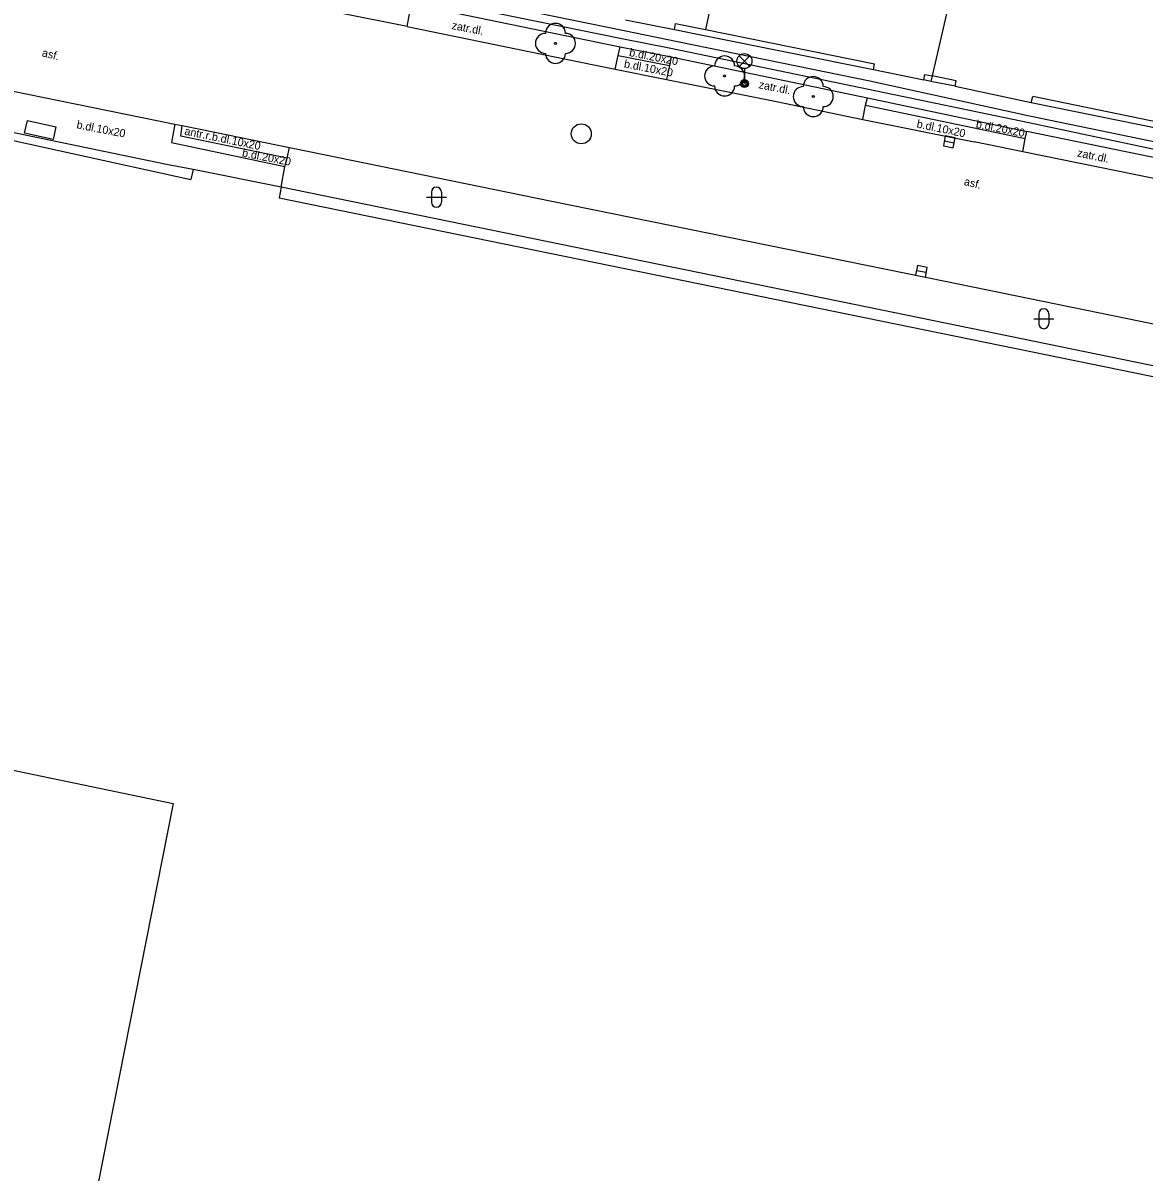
# Model space of a CAD drawing. Extents: x -595546 to -593986, y -1160845 to -1159202.
# Drawn here: x -595490.5 to -595434.5, y -1159560.6 to -1159503.2 of the extents above; entities that cross this region are included whole.
import ezdxf

# ---------------------------------------------------------------- set-up
doc = ezdxf.new("R2010")
doc.units = 0
for name, color, linetype in [('Level 22', 7, 'Continuous'), ('Level 27', 7, 'Continuous'), ('Level 33', 7, 'Continuous'), ('Level 36', 7, 'Continuous'), ('neurcene site - povrch.  znaky - skut. stav', 7, 'Continuous'), ('TM - budovy zdene_ betonove - VP', 7, 'Continuous'), ('TM - chodniky - VP', 7, 'Continuous'), ('TM - komunikace - VP', 7, 'Continuous'), ('TM - plot drateny_ kovovy - VP', 7, 'Continuous'), ('TM - plot zdeny_ ohradni zed - VP', 7, 'Continuous'), ('TM - podezdivka plotu - VP', 7, 'Continuous'), ('TM - popis povrchu', 7, 'Continuous'), ('TM - rozhrani mezi zpev. plochami mezi sebou - VP', 7, 'Continuous'), ('TM - rozhrani ploch obecne - VP', 7, 'Continuous'), ('TM - vjezd na pozemek', 7, 'Continuous')]:
    doc.layers.add(name, color=color, linetype=linetype)

msp = doc.modelspace()

# ---------------------------------------------------------------- linework, layer by layer
at = {"layer": 'Level 22'}
for centre in [(-595463.88, -1159504.19), (-595455.43, -1159505.82), (-595451, -1159506.85)]:
    msp.add_circle(centre, 0.05, dxfattribs=at)
for centre, start, end in [((-595463.88, -1159503.69), 0, 180), ((-595464.38, -1159504.19), 90, 270), ((-595463.38, -1159504.19), 270, 90), ((-595463.88, -1159504.69), 180, 0), ((-595455.43, -1159505.32), 0, 180), ((-595455.93, -1159505.82), 90, 270), ((-595454.93, -1159505.82), 270, 90), ((-595455.43, -1159506.32), 180, 0), ((-595451.5, -1159506.85), 90, 270), ((-595451, -1159506.35), 0, 180), ((-595450.5, -1159506.85), 270, 90), ((-595451, -1159507.35), 180, 0)]:
    msp.add_arc(centre, 0.5, start, end, dxfattribs=at)
at = {"layer": 'Level 27'}
for p, q in [((-595444.455, -1159509.063), (-595443.965, -1159509.157)), ((-595445.845, -1159515.533), (-595445.355, -1159515.627))]:
    msp.add_line(p, q, dxfattribs=at)
for points in [[(-595444.503, -1159509.308), (-595444.012, -1159509.403), (-595443.917, -1159508.912), (-595444.408, -1159508.817)], [(-595445.893, -1159515.778), (-595445.402, -1159515.873), (-595445.307, -1159515.382), (-595445.798, -1159515.287)]]:
    msp.add_lwpolyline(points, close=True, dxfattribs=at)
msp.add_circle((-595462.59, -1159508.71), 0.5, dxfattribs=at)
at = {"layer": 'Level 33'}
for p, q in [((-595454.705, -1159505.34), (-595454.175, -1159504.81)), ((-595454.705, -1159504.81), (-595454.175, -1159505.34)), ((-595454.44, -1159505.45), (-595454.44, -1159506.2))]:
    msp.add_line(p, q, dxfattribs=at)
for centre, radius in [((-595454.44, -1159505.075), 0.375), ((-595454.44, -1159506.2), 0.2), ((-595454.44, -1159506.2), 0.145), ((-595454.44, -1159506.2), 0.0876)]:
    msp.add_circle(centre, radius, dxfattribs=at)
at = {"layer": 'Level 36'}
for p, q in [((-595470.326, -1159511.876), (-595469.326, -1159511.876)), ((-595470.076, -1159511.626), (-595470.076, -1159512.126)), ((-595469.576, -1159511.626), (-595469.576, -1159512.126)), ((-595439.736, -1159517.696), (-595439.736, -1159518.196)), ((-595439.236, -1159517.696), (-595439.236, -1159518.196)), ((-595439.986, -1159517.946), (-595438.986, -1159517.946))]:
    msp.add_line(p, q, dxfattribs=at)
for centre, start, end in [((-595469.826, -1159511.626), 0, 180), ((-595469.826, -1159512.126), 180, 0), ((-595439.486, -1159517.696), 0, 180), ((-595439.486, -1159518.196), 180, 0)]:
    msp.add_arc(centre, 0.25, start, end, dxfattribs=at)
at = {"layer": 'neurcene site - povrch.  znaky - skut. stav'}
for points in [[(-595490.4, -1159508.67), (-595490.26, -1159508.05)], [(-595490.26, -1159508.05), (-595488.84, -1159508.36)], [(-595488.98, -1159508.99), (-595490.4, -1159508.67)], [(-595488.84, -1159508.36), (-595488.98, -1159508.99)]]:
    msp.add_lwpolyline(points, dxfattribs=at)
at = {"layer": 'TM - budovy zdene_ betonove - VP'}
for points in [[(-595493.63, -1159539.95), (-595482.98, -1159542.17)], [(-595482.98, -1159542.17), (-595489.74, -1159576.39)]]:
    msp.add_lwpolyline(points, dxfattribs=at)
at = {"layer": 'TM - chodniky - VP'}
msp.add_lwpolyline([(-595477.58, -1159511.37), (-595477.4, -1159510.34), (-595477.29, -1159509.92), (-595477.16, -1159509.39)], dxfattribs=at)
at = {"layer": 'TM - komunikace - VP'}
for points in [[(-595471.29, -1159503.35), (-595477.73, -1159502.06), (-595478.72, -1159501.85), (-595489.59, -1159499.61)], [(-595471.29, -1159503.35), (-595471.16, -1159502.63), (-595471.07, -1159502.22)], [(-595471.07, -1159502.22), (-595460.65, -1159504.36)], [(-595460.89, -1159505.48), (-595460.75, -1159504.79), (-595460.65, -1159504.36)], [(-595458.1, -1159504.86), (-595458.19, -1159505.3), (-595458.34, -1159505.99)], [(-595458.1, -1159504.86), (-595448.3, -1159506.91)], [(-595494.97, -1159505.77), (-595492.02, -1159506.36), (-595491.42, -1159506.49), (-595491.05, -1159506.57), (-595482.89, -1159508.22), (-595482.53, -1159508.29), (-595481.54, -1159508.49), (-595477.16, -1159509.39), (-595476.19, -1159509.59), (-595464.06, -1159512.07), (-595454.23, -1159514.08), (-595444.42, -1159516.07), (-595434.65, -1159518.07), (-595424.78, -1159520.1), (-595414.98, -1159522.11), (-595405.18, -1159524.12), (-595395.48, -1159526.12), (-595385.67, -1159528.08), (-595375.94, -1159530.06)], [(-595460.89, -1159505.48), (-595458.34, -1159505.99)], [(-595448.52, -1159507.99), (-595448.39, -1159507.28), (-595448.3, -1159506.91)], [(-595448.52, -1159507.99), (-595442.96, -1159509.11)], [(-595440.54, -1159509.61), (-595440.41, -1159508.94), (-595440.33, -1159508.59)], [(-595432.87, -1159510.12), (-595440.33, -1159508.59)], [(-595440.54, -1159509.61), (-595442.96, -1159509.11)]]:
    msp.add_lwpolyline(points, dxfattribs=at)
at = {"layer": 'TM - plot drateny_ kovovy - VP'}
for points in [[(-595439.84, -1159483.14), (-595445.06, -1159505.81), (-595445.12, -1159506.09)], [(-595443.86, -1159506.06), (-595445.06, -1159505.81)], [(-595432.52, -1159508.4), (-595440.04, -1159506.85)], [(-595493.94, -1159508.39), (-595482.09, -1159510.99)], [(-595477.69, -1159511.91), (-595383.84, -1159531.09)]]:
    msp.add_lwpolyline(points, dxfattribs=at)
at = {"layer": 'TM - plot zdeny_ ohradni zed - VP'}
for points in [[(-595457.52, -1159501.49), (-595456.02, -1159501.78), (-595456.39, -1159503.5)], [(-595457.88, -1159503.2), (-595456.39, -1159503.5), (-595447.94, -1159505.22)], [(-595445.42, -1159505.74), (-595445.06, -1159505.81)]]:
    msp.add_lwpolyline(points, dxfattribs=at)
at = {"layer": 'TM - podezdivka plotu - VP'}
for points in [[(-595457.94, -1159503.5), (-595457.88, -1159503.2)], [(-595457.94, -1159503.5), (-595456.45, -1159503.8), (-595448, -1159505.5)], [(-595448, -1159505.5), (-595447.94, -1159505.22)], [(-595445.47, -1159506.02), (-595445.42, -1159505.74)], [(-595443.92, -1159506.33), (-595445.12, -1159506.09), (-595445.47, -1159506.02)], [(-595443.92, -1159506.33), (-595443.86, -1159506.06)], [(-595440.11, -1159507.14), (-595440.04, -1159506.85)], [(-595440.11, -1159507.14), (-595432.58, -1159508.68)], [(-595483.31, -1159510.24), (-595493.03, -1159508.22), (-595493.41, -1159508.14), (-595493.92, -1159508.03)], [(-595481.98, -1159510.49), (-595483.31, -1159510.24)], [(-595481.98, -1159510.49), (-595482.09, -1159510.99)], [(-595477.58, -1159511.37), (-595477.69, -1159511.91)], [(-595383.73, -1159530.54), (-595388.86, -1159529.49), (-595402.75, -1159526.67), (-595424.77, -1159522.2), (-595446.92, -1159517.66), (-595477.58, -1159511.37)]]:
    msp.add_lwpolyline(points, dxfattribs=at)
at = {"layer": 'TM - rozhrani mezi zpev. plochami mezi sebou - VP'}
for points in [[(-595370.32, -1159522.08), (-595380.93, -1159519.91), (-595394.76, -1159517.12), (-595403.17, -1159515.37), (-595410.86, -1159513.83), (-595413.8, -1159513.18), (-595420.86, -1159511.75), (-595432.71, -1159509.37), (-595440.2, -1159507.83), (-595448.17, -1159506.08), (-595457.78, -1159504.11), (-595460.45, -1159503.57), (-595470.9, -1159501.41), (-595477.35, -1159500.12), (-595489.59, -1159497.63)], [(-595370.36, -1159522.42), (-595380.99, -1159520.33), (-595394.84, -1159517.51), (-595403.36, -1159515.78), (-595410.97, -1159514.21), (-595413.92, -1159513.62), (-595420.93, -1159512.18), (-595432.79, -1159509.75), (-595440.24, -1159508.16), (-595448.24, -1159506.5), (-595458.11, -1159504.45), (-595460.57, -1159503.97), (-595470.97, -1159501.83), (-595477.44, -1159500.54), (-595489.28, -1159498.12)], [(-595460.65, -1159504.36), (-595458.1, -1159504.86)], [(-595460.75, -1159504.79), (-595458.19, -1159505.3)], [(-595448.3, -1159506.91), (-595440.33, -1159508.59)], [(-595448.39, -1159507.28), (-595440.41, -1159508.94)], [(-595482.89, -1159508.22), (-595483.06, -1159509.14)], [(-595477.29, -1159509.92), (-595482.6, -1159508.82), (-595482.53, -1159508.29)], [(-595483.06, -1159509.14), (-595477.4, -1159510.34)]]:
    msp.add_lwpolyline(points, dxfattribs=at)
at = {"layer": 'TM - rozhrani ploch obecne - VP'}
for points in [[(-595471.29, -1159503.35), (-595462.7, -1159505.11), (-595460.89, -1159505.48)], [(-595460.39, -1159503.02), (-595457.94, -1159503.5)], [(-595458.34, -1159505.99), (-595452.84, -1159507.1), (-595448.52, -1159507.99)], [(-595433.09, -1159511.13), (-595440.54, -1159509.61)]]:
    msp.add_lwpolyline(points, dxfattribs=at)
at = {"layer": 'TM - vjezd na pozemek'}
for points in [[(-595448, -1159505.5), (-595445.47, -1159506.02)], [(-595443.92, -1159506.33), (-595440.11, -1159507.14)], [(-595477.58, -1159511.37), (-595481.98, -1159510.49)]]:
    msp.add_lwpolyline(points, dxfattribs=at)

# ---------------------------------------------------------------- texts
at = {"layer": 'TM - popis povrchu'}
for s, rotation, p in [('zatr.dl.', 349.0321, (-595469.09, -1159503.47)), ('asf.', 345.81837, (-595489.56, -1159504.83)), ('b.dl.20x20', 349.0321, (-595460.22, -1159504.82)), ('b.dl.10x20', 349.0321, (-595460.48, -1159505.39)), ('zatr.dl.', 349.0321, (-595453.75, -1159506.43)), ('b.dl.10x20', 349.0321, (-595487.83, -1159508.43)), ('b.dl.10x20', 348.28771, (-595445.86, -1159508.39)), ('b.dl.20x20', 349.0321, (-595442.9, -1159508.4)), ('antr.r.b.dl.10x20', 348.42015, (-595482.44, -1159508.75)), ('b.dl.20x20', 349.0321, (-595479.56, -1159509.84)), ('zatr.dl.', 348.48516, (-595437.84, -1159509.84)), ('asf.', 345.81837, (-595443.5, -1159511.26))]:
    msp.add_text(s, height=0.4, rotation=rotation, dxfattribs=at).set_placement(p)

doc.saveas('drawing.dxf')
